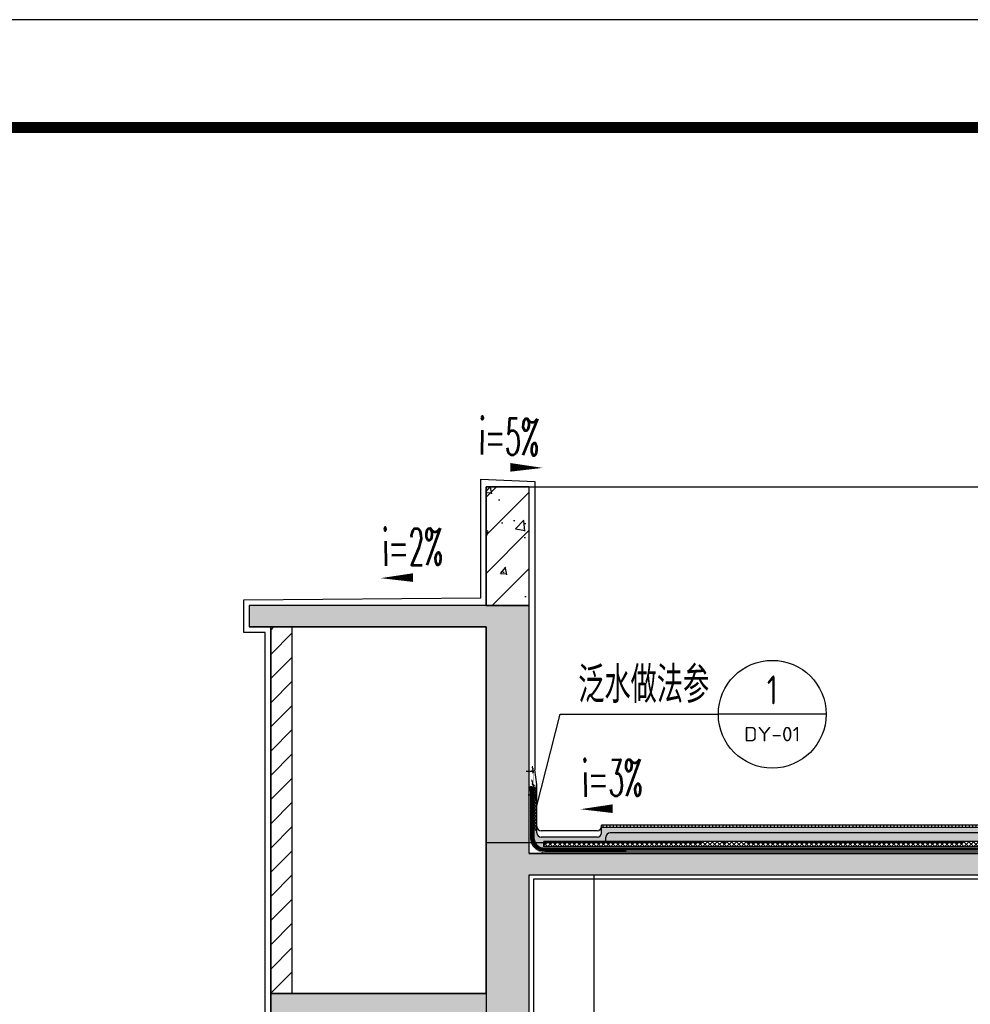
# Model space of a CAD drawing. Extents: x 1779708 to 7299578, y -1121471 to 88434.
# Tile 715 of 1056: x 6154767 to 6159178, y -948716 to -944150. Entities that reach past the tile are written whole.
import ezdxf
from ezdxf.enums import TextEntityAlignment as Align

# ---------------------------------------------------------------- set-up
doc = ezdxf.new("R2010")
doc.units = 0
doc.header["$LTSCALE"] = 1000
doc.header["$MEASUREMENT"] = 0
doc.linetypes.add('DASH', pattern=[0.35, 0.25, -0.1])
doc.linetypes.add('DOTE', pattern=[2.4200000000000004, 2, -0.2, 0.02, -0.2])
doc.layers.get('0').update_dxf_attribs({"linetype": 'CONTINUOUS'})
for name, color, linetype in [('DIM_IDEN', 3, 'CONTINUOUS'), ('DIM_SYMB', 3, 'CONTINUOUS'), ('DOTE', 1, 'DOTE'), ('PUB_HATCH', 8, 'CONTINUOUS'), ('PUB_TEXT', 7, 'CONTINUOUS'), ('PUB_TITLE', 4, 'CONTINUOUS'), ('S_STAIR', 147, 'CONTINUOUS'), ('SURFACE', 6, 'CONTINUOUS'), ('WALL', 255, 'CONTINUOUS'), ('可见线', 6, 'CONTINUOUS'), ('填充细线', 8, 'CONTINUOUS'), ('水专业', 6, 'CONTINUOUS'), ('粉刷线', 213, 'CONTINUOUS')]:
    doc.layers.add(name, color=color, linetype=linetype)
doc.styles.add('_TCH_DIM', font='SIMPLEX.shx', dxfattribs={"width": 0.7, "bigfont": 'GBCBIG.shx'})
doc.styles.add('_TCH_LABEL', font='COMPLEX', dxfattribs={"bigfont": 'GBCBIG'})
doc.styles.get("Standard").update_dxf_attribs({"font": 'GBENOR', "bigfont": 'GBCBIG'})

# ---------------------------------------------------------------- blocks, each defined once
blk = doc.blocks.new('A$C3D8761CE')
at = {"layer": 'PUB_TITLE'}
blk.add_lwpolyline([(0.0004900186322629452, -0.0007429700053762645), (84100.00049001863, -0.0007429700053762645), (84100.00049001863, 59399.99925702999), (0.0004900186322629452, 59399.99925702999)], close=True, dxfattribs=at)
at = {"layer": 'PUB_TITLE', "const_width": 100}
blk.add_lwpolyline([(2500.000490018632, 999.9992570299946), (83100.00049001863, 999.9992570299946), (83100.00049001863, 58399.99925702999), (2500.000490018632, 58399.99925702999)], close=True, dxfattribs=at)
blk = doc.blocks.new('$LinePat$波浪线')
at = {"color": 0}
for centre, start, end in [((149.999993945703, -42.19181203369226), 201.6723546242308, 338.3274054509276), ((449.9994826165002, -161.4099213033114), 21.67235462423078, 158.3274054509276)]:
    blk.add_arc(centre, 161.4099213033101, start, end, dxfattribs=at)

msp = doc.modelspace()

# ---------------------------------------------------------------- hatches: boundary and pattern name
at = {"layer": 'PUB_HATCH'}
h = msp.add_hatch(dxfattribs=at)
h.set_pattern_fill('ANSI31', color=256, angle=45.0000000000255, style=0)
h.set_pattern_definition([(90, (6157276.523486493, -947725.1800667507), (-1.5875, -7.061576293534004e-13), [])])
edge = h.paths.add_edge_path()
edge.add_line((6157131.461146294, -947725.1800667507), (6157155.262266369, -947725.1800667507))
edge.add_arc((6157135.592172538, -947725.6152827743), 19.67490798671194, 1.2675065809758, 102.1202540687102)
edge.add_line((6157131.461146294, -947706.3789466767), (6157131.461146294, -947725.1800667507))
at = {"layer": 'PUB_HATCH', "ltscale": 0.5}
h = msp.add_hatch(dxfattribs=at)
h.set_pattern_fill('AR-SAND', color=256, scale=5)
h.set_pattern_definition([(37.50000000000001, (5423116.032613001, -894070.9907190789), (-0.4000078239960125, 12.23533093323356), [0, -9.652, 0, -10.795, 0, -10.31875]), (7.499999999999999, (5423116.032613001, -894070.9907190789), (11.23808207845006, 17.92062751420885), [0, -5.207000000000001, 0, -8.6995, 0, -3.33375]), (327.5, (5423108.222113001, -894070.9907190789), (19.77480925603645, 0.0359296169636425), [0, -3.175, 0, -11.43, 0, -14.9225]), (317.5, (5423108.222113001, -894070.9907190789), (19.08891131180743, 5.573233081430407), [0, -1.5875, 0, -7.492999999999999, 0, -8.5725])])
edge = h.paths.add_edge_path()
edge.add_line((6167331.461146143, -947896.2863934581), (6167331.461146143, -947921.286393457))
edge.add_line((6167331.461146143, -947921.286393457), (6157506.461146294, -947921.286393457))
edge.add_arc((6157506.461146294, -947941.286393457), 20, 90, 180)
edge.add_line((6157486.461146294, -947941.286393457), (6157486.461146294, -947961.286393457))
edge.add_line((6157486.461146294, -947961.286393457), (6157199.461146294, -947961.286393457))
edge.add_line((6157199.461146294, -947961.286393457), (6157199.461146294, -947993.5834817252))
edge.add_arc((6157203.961146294, -947943.786393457), 49.99999999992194, 180, 264.8363929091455, ccw=False)
edge.add_line((6157153.961146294, -947943.786393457), (6157153.961146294, -947725.1190727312))
edge.add_line((6157153.961146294, -947725.1190727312), (6157152.697519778, -947696.286393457))
edge.add_line((6157152.697519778, -947696.286393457), (6157166.461146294, -947696.286393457))
edge.add_line((6157166.461146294, -947696.286393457), (6157166.461146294, -947921.286393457))
edge.add_arc((6157186.461146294, -947921.286393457), 20, 180, 270)
edge.add_line((6157186.461146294, -947941.286393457), (6157446.461146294, -947941.286393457))
edge.add_arc((6157446.461146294, -947921.286393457), 20, 270, 360)
edge.add_line((6157466.461146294, -947921.286393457), (6157466.461146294, -947896.286393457))
edge.add_line((6157466.461146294, -947896.286393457), (6167331.461146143, -947896.2863934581))
at = {"layer": 'PUB_HATCH'}
h = msp.add_hatch(dxfattribs=at)
h.set_pattern_fill('ANSI31', color=256, scale=10, angle=45.0000000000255, style=0)
h.set_pattern_definition([(90, (5425160.838764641, -889220.9907190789), (-15.875, -7.063682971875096e-12), [])])
h.paths.add_polyline_path([(6167331.461146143, -947886.2863934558), (6167331.461146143, -947896.2863934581), (6157466.461146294, -947896.286393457), (6157466.461146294, -947886.286393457)])
h = msp.add_hatch(dxfattribs=at)
h.set_pattern_fill('ANSI37', color=256, scale=10, angle=2.549854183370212e-11, style=0)
h.set_pattern_definition([(45.0000000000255, (5424866.032613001, -889220.9907190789), (-11.22532015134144, 11.22532015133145), []), (135.0000000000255, (5424866.032613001, -889220.9907190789), (-11.22532015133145, -11.22532015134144), [])])
h.paths.add_polyline_path([(6167331.461146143, -947961.286393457), (6167331.461146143, -947986.286393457), (6157199.461146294, -947986.286393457), (6157199.461146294, -947961.286393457)])
h = msp.add_hatch(dxfattribs=at)
h.set_pattern_fill('混凝土', color=256, scale=10, style=0)
h.set_pattern_definition([(49.99999999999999, (5423116.032613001, -894070.9907190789), (71.72601826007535, -6.275213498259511), [7.5, -82.5]), (355, (5423116.032613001, -894070.9907190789), (-13.8751333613, 75.21921337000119), [6, -66]), (100.4514, (5423122.009781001, -894071.5136530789), (57.85093817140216, 68.94395420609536), [6.374018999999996, -70.11421119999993]), (46.18420000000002, (5423116.032613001, -894050.9907190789), (106.7241048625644, -16.55190143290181), [11.24999999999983, -123.7499999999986]), (96.6356, (5423124.926287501, -894052.370049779), (93.46627055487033, 97.41178709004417), [9.561028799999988, -105.1712999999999]), (351.1842, (5423116.032613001, -894050.9907190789), (93.46619451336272, 97.41186009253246), [9, -99]), (21, (5423126.032613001, -894055.9907190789), (59.69070521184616, -40.26188906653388), [7.5, -82.5]), (326.0000000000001, (5423126.032613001, -894055.9907190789), (24.33153319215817, 72.5150045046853), [6, -66]), (71.4514, (5423131.006836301, -894059.345879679), (84.02226285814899, 32.25304967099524), [6.374019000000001, -70.1142112]), (37.50000000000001, (5423116.032613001, -894070.9907190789), (1.215985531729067, 33.28938538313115), [0, -65.19999999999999, 0, -67, 0, -66.25]), (7.499999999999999, (5423116.032613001, -894070.9907190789), (26.30695374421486, 39.44117118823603), [0, -38.2, 0, -63.7, 0, -25.25]), (327.5, (5423093.732613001, -894070.9907190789), (53.3822436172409, -2.255487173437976), [0, -25, 0, -78, 0, -103.5]), (317.5, (5423083.732613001, -894070.9907190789), (58.31861693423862, 10.01049823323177), [0, -32.5, 0, -51.8, 0, -73.5])])
edge = h.paths.add_edge_path()
edge.add_line((6167331.461146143, -947921.286393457), (6167331.461146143, -947961.286393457))
edge.add_line((6167331.461146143, -947961.286393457), (6157486.461146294, -947961.286393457))
edge.add_line((6157486.461146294, -947961.286393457), (6157486.461146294, -947941.286393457))
edge.add_arc((6157506.461146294, -947941.286393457), 20, 90, 180, ccw=False)
edge.add_line((6157506.461146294, -947921.286393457), (6167331.461146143, -947921.286393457))
at = {"layer": '填充细线'}
h = msp.add_hatch(dxfattribs=at)
h.set_pattern_fill('钢筋混凝土', color=256, scale=50, style=0)
h.set_pattern_definition([(45, (754033.0143655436, 171675.9684766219), (-88.38834764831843, 88.38834764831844), []), (49.99999999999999, (754033.0143655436, 171675.9684766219), (358.6300913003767, -31.37606749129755), [37.5, -412.5]), (355, (754033.0143655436, 171675.9684766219), (-69.3756668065, 376.0960668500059), [30, -330]), (100.4514, (754062.9002055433, 171673.3538066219), (289.2546908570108, 344.7197710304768), [31.87009499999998, -350.5710559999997]), (46.18420000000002, (754033.0143655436, 171775.9684766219), (533.6205243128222, -82.75950716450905), [56.24999999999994, -618.7499999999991]), (96.6356, (754077.4827380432, 171769.071823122), (467.3313527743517, 487.0589354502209), [47.80514399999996, -525.8564999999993]), (351.1842, (754033.0143655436, 171775.9684766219), (467.3309725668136, 487.0593004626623), [45, -495]), (21, (754083.0143655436, 171750.9684766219), (298.4535260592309, -201.3094453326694), [37.5, -412.5]), (326.0000000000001, (754083.0143655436, 171750.9684766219), (121.6576659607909, 362.5750225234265), [30, -330]), (71.4514, (754107.885482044, 171734.1926736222), (420.111314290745, 161.2652483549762), [31.870095, -350.571056]), (37.50000000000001, (754033.0143655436, 171675.9684766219), (6.079927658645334, 166.4469269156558), [0, -326, 0, -335, 0, -331.25]), (7.499999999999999, (754033.0143655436, 171675.9684766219), (131.5347687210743, 197.2058559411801), [0, -191, 0, -318.5, 0, -126.25]), (327.5, (753921.5143655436, 171675.9684766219), (266.9112180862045, -11.27743586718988), [0, -125, 0, -390, 0, -517.5]), (317.5, (753871.5143655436, 171675.9684766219), (291.5930846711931, 50.05249116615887), [0, -162.5, 0, -259, 0, -367.5])])
h.paths.add_polyline_path([(6157131.461146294, -946316.286393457), (6156931.461146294, -946316.286393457), (6156931.461146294, -946866.286393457), (6157131.461146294, -946866.286393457)])
h = msp.add_hatch(dxfattribs=at)
h.set_pattern_fill('钢筋混凝土', color=256, scale=50, style=0)
h.set_pattern_definition([(45, (754033.0143655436, 172694.5241385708), (-88.38834764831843, 88.38834764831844), []), (49.99999999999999, (754033.0143655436, 172694.5241385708), (358.6300913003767, -31.37606749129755), [37.5, -412.5]), (355, (754033.0143655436, 172694.5241385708), (-69.3756668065, 376.0960668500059), [30, -330]), (100.4514, (754062.9002055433, 172691.9094685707), (289.2546908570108, 344.7197710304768), [31.87009499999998, -350.5710559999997]), (46.18420000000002, (754033.0143655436, 172794.5241385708), (533.6205243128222, -82.75950716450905), [56.24999999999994, -618.749999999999]), (96.6356, (754077.4827380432, 172787.6274850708), (467.3313527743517, 487.0589354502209), [47.80514399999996, -525.8564999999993]), (351.1842, (754033.0143655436, 172794.5241385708), (467.3309725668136, 487.0593004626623), [45, -495]), (21, (754083.0143655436, 172769.5241385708), (298.4535260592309, -201.3094453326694), [37.5, -412.5]), (326.0000000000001, (754083.0143655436, 172769.5241385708), (121.6576659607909, 362.5750225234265), [30, -330]), (71.4514, (754107.885482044, 172752.748335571), (420.111314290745, 161.2652483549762), [31.870095, -350.571056]), (37.50000000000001, (754033.0143655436, 172694.5241385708), (6.079927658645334, 166.4469269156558), [0, -326, 0, -335, 0, -331.25]), (7.499999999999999, (754033.0143655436, 172694.5241385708), (131.5347687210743, 197.2058559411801), [0, -191, 0, -318.5, 0, -126.25]), (327.5, (753921.5143655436, 172694.5241385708), (266.9112180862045, -11.27743586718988), [0, -125, 0, -390, 0, -517.5]), (317.5, (753871.5143655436, 172694.5241385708), (291.5930846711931, 50.05249116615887), [0, -162.5, 0, -259, 0, -367.5])])
h.paths.add_polyline_path([(6157131.461146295, -948116.286393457), (6166531.461146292, -948116.286393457), (6166531.461146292, -948616.286393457), (6166731.461146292, -948616.286393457), (6166731.461146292, -948116.286393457), (6167331.461146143, -948116.286393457), (6167331.461146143, -948016.286393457), (6157131.461146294, -948016.286393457), (6157131.461146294, -946866.286393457), (6155831.461146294, -946866.286393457), (6155831.461146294, -946966.286393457), (6156931.461146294, -946966.286393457), (6156931.461146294, -948666.286393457), (6155931.461146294, -948666.286393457), (6155931.461146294, -948766.286393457), (6156631.461146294, -948766.286393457), (6156631.461146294, -948866.286393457), (6157131.461146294, -948866.286393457)])
h = msp.add_hatch(dxfattribs=at)
h.set_pattern_fill('ANSI31', color=256, scale=50, style=0)
h.set_pattern_definition([(45, (754033.0143655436, 172694.5241385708), (-56.1266007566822, 56.12660075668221), [])])
h.paths.add_polyline_path([(6156031.461146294, -946966.286393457), (6155931.461146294, -946966.286393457), (6155931.461146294, -948666.286393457), (6156031.461146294, -948666.286393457)])

# ---------------------------------------------------------------- linework, layer by layer
at = {"layer": 'DIM_IDEN'}
for p, q in [((6157166.461146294, -947795.943114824), (6157274.049620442, -947371.2019249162)), ((6157274.049620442, -947371.2019249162), (6158008.573235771, -947371.2019249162)), ((6158508.573235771, -947371.2019249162), (6158008.573235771, -947371.2019249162))]:
    msp.add_line(p, q, dxfattribs=at)
msp.add_lwpolyline([(6157166.461146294, -947795.943114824, 1), (6157166.461146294, -947795.943114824, 1)], format="xyb", close=True, dxfattribs=at)
msp.add_circle((6158258.573235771, -947371.2019249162), 250, dxfattribs=at)
at = {"layer": 'DIM_SYMB'}
for points in [[(6156885.05701327, -946223.5762001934, 0, 0, 0), (6157193.52078945, -946228.7172631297, 0, 40.00000000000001, 0), (6157043.541618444, -946226.2176102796, 0, 0, 0)], [(6156750.273333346, -946734.7904499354, 0, 0, 0), (6156441.809557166, -946739.9315128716, 0, 40.00000000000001, 0), (6156591.788728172, -946737.4318600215, 0, 0, 0)], [(6157676.549566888, -947806.4290972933, 0, 0, 0), (6157368.085790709, -947811.5701602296, 0, 40.00000000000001, 0), (6157518.064961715, -947809.0705073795, 0, 0, 0)]]:
    msp.add_lwpolyline(points, format="xyseb", dxfattribs=at)
at = {"layer": 'DOTE', "ltscale": 0.5}
msp.add_line((6156931.461146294, -948016.286393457), (6156931.461146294, -968666.286393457), dxfattribs=at)
msp.add_lwpolyline([(6156931.461146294, -947966.286393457), (6168131.461146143, -947966.286393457)], dxfattribs=at)
at = {"layer": 'S_STAIR'}
msp.add_line((6157131.461146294, -947725.1800667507), (6157155.262266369, -947725.1800667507), dxfattribs=at)
msp.add_line((6157131.461146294, -947725.1800667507), (6157155.262266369, -947725.1800667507), dxfattribs=at)
msp.add_line((6157131.461146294, -947725.1800667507), (6157155.262266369, -947725.1800667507), dxfattribs=at)
msp.add_line((6157131.461146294, -947725.1800667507), (6157155.262266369, -947725.1800667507), dxfattribs=at)
msp.add_line((6157131.461146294, -947725.1800667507), (6157155.262266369, -947725.1800667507), dxfattribs=at)
msp.add_line((6157131.461146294, -947725.1800667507), (6157155.262266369, -947725.1800667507), dxfattribs=at)
msp.add_line((6157131.461146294, -947725.1800667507), (6157155.262266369, -947725.1800667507), dxfattribs=at)
msp.add_line((6157131.461146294, -947725.1800667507), (6157155.262266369, -947725.1800667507), dxfattribs=at)
msp.add_line((6157131.461146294, -947725.1800667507), (6157155.262266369, -947725.1800667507), dxfattribs=at)
msp.add_line((6157131.461146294, -947725.1800667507), (6157155.262266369, -947725.1800667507), dxfattribs=at)
msp.add_line((6157131.461146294, -947725.1800667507), (6157155.262266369, -947725.1800667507), dxfattribs=at)
msp.add_line((6157131.461146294, -947725.1800667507), (6157155.262266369, -947725.1800667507), dxfattribs=at)
msp.add_line((6157131.461146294, -947725.1800667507), (6157155.262266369, -947725.1800667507), dxfattribs=at)
msp.add_line((6157131.461146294, -947725.1800667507), (6157155.262266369, -947725.1800667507), dxfattribs=at)
msp.add_line((6157131.461146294, -947725.1800667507), (6157155.262266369, -947725.1800667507), dxfattribs=at)
msp.add_line((6157131.461146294, -947725.1800667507), (6157155.262266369, -947725.1800667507), dxfattribs=at)
for points in [[(6157152.465504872, -947637.4115802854), (6157117.465504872, -947637.4115802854)], [(6157152.465504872, -947637.4115802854), (6157117.465504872, -947637.4115802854)], [(6157152.465504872, -947637.4115802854), (6157117.465504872, -947637.4115802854)], [(6157152.465504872, -947637.4115802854), (6157117.465504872, -947637.4115802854)], [(6157152.465504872, -947637.4115802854), (6157117.465504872, -947637.4115802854)], [(6157152.465504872, -947637.4115802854), (6157117.465504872, -947637.4115802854)], [(6157152.465504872, -947637.4115802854), (6157117.465504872, -947637.4115802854)], [(6157152.465504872, -947637.4115802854), (6157117.465504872, -947637.4115802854)], [(6157152.465504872, -947637.4115802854), (6157117.465504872, -947637.4115802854)], [(6157152.465504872, -947637.4115802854), (6157117.465504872, -947637.4115802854)], [(6157152.465504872, -947637.4115802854), (6157117.465504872, -947637.4115802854)], [(6157152.465504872, -947637.4115802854), (6157117.465504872, -947637.4115802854)], [(6157152.465504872, -947637.4115802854), (6157117.465504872, -947637.4115802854)], [(6157152.465504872, -947637.4115802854), (6157117.465504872, -947637.4115802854)], [(6157152.465504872, -947637.4115802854), (6157117.465504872, -947637.4115802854)], [(6157152.465504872, -947637.4115802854), (6157117.465504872, -947637.4115802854)], [(6157155.987265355, -947745.9281720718), (6157125.987265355, -947745.9281720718)], [(6157155.987265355, -947745.9281720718), (6157125.987265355, -947745.9281720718)], [(6157155.987265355, -947745.9281720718), (6157125.987265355, -947745.9281720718)], [(6157155.987265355, -947745.9281720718), (6157125.987265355, -947745.9281720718)], [(6157155.987265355, -947745.9281720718), (6157125.987265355, -947745.9281720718)], [(6157155.987265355, -947745.9281720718), (6157125.987265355, -947745.9281720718)], [(6157155.987265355, -947745.9281720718), (6157125.987265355, -947745.9281720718)], [(6157155.987265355, -947745.9281720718), (6157125.987265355, -947745.9281720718)], [(6157155.987265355, -947745.9281720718), (6157125.987265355, -947745.9281720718)], [(6157155.987265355, -947745.9281720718), (6157125.987265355, -947745.9281720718)], [(6157155.987265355, -947745.9281720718), (6157125.987265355, -947745.9281720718)], [(6157155.987265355, -947745.9281720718), (6157125.987265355, -947745.9281720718)], [(6157155.987265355, -947745.9281720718), (6157125.987265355, -947745.9281720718)], [(6157155.987265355, -947745.9281720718), (6157125.987265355, -947745.9281720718)], [(6157155.987265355, -947745.9281720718), (6157125.987265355, -947745.9281720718)], [(6157155.987265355, -947745.9281720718), (6157125.987265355, -947745.9281720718)]]:
    msp.add_lwpolyline(points, dxfattribs=at)
at = {"layer": 'SURFACE'}
for p, q in [((6157166.461146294, -947921.286393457), (6157166.461146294, -947696.286393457)), ((6157166.461146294, -947886.3473874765), (6157166.461146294, -947696.3473874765)), ((6157446.461146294, -947911.286393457), (6157186.461146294, -947911.286393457)), ((6167331.461146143, -947886.2863934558), (6157466.461146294, -947886.286393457)), ((6157466.461146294, -947921.286393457), (6157466.461146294, -947886.286393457)), ((6167331.461146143, -947896.2863934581), (6157466.461146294, -947896.286393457)), ((6157446.461146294, -947941.286393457), (6157186.461146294, -947941.286393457)), ((6157199.461146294, -947986.286393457), (6157199.461146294, -947961.286393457)), ((6167331.461146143, -947961.286393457), (6157199.461146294, -947961.286393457)), ((6157486.461146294, -947961.286393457), (6157486.461146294, -947941.286393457)), ((6167331.461146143, -947921.286393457), (6157506.461146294, -947921.286393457)), ((6167331.461146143, -947986.286393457), (6157199.461146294, -947986.286393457))]:
    msp.add_line(p, q, dxfattribs=at)
at = {"layer": 'SURFACE', "color": 1, "const_width": 2}
msp.add_lwpolyline([(6157149.435891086, -947628.1330759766), (6157149.435891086, -947695.8299900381, -0.2673608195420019), (6157162.683352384, -947717.2163613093), (6157162.683352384, -947763.7232681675)], format="xyb", dxfattribs=at)
at = {"layer": 'SURFACE', "const_width": 0.9999999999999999}
for points in [[(6157152.465504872, -947630.4115802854), (6157152.465504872, -947644.4115802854)], [(6157155.987265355, -947738.9281720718), (6157155.987265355, -947752.9281720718)]]:
    msp.add_lwpolyline(points, dxfattribs=at)
at = {"layer": 'SURFACE', "color": 1}
msp.add_arc((6157136.461146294, -947725.1800667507), 18.80112007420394, 0, 90, dxfattribs=at)
at = {"layer": 'SURFACE'}
for centre, start, end in [((6157186.461146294, -947891.286393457), 180, 270), ((6157446.461146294, -947891.286393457), 270, 0), ((6157186.461146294, -947921.286393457), 180, 270), ((6157446.461146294, -947921.286393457), 270, 0), ((6157506.461146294, -947941.286393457), 90, 180)]:
    msp.add_arc(centre, 20, start, end, dxfattribs=at)
at = {"layer": 'WALL'}
for p, q in [((6156931.461146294, -946866.286393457), (6156931.461146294, -946316.286393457)), ((6157131.461146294, -948016.286393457), (6157131.461146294, -946316.286393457)), ((6155831.461146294, -946866.286393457), (6155831.461146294, -946966.286393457)), ((6155931.461146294, -948666.286393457), (6155931.461146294, -946966.286393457)), ((6156031.461146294, -948666.286393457), (6156031.461146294, -946966.286393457)), ((6156931.461146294, -948666.286393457), (6156931.461146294, -946966.286393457)), ((6157131.461146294, -948866.286393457), (6157131.461146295, -948116.286393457))]:
    msp.add_line(p, q, dxfattribs=at)
for points in [[(6156931.461146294, -946316.286393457), (6157131.461146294, -946316.286393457)], [(6157131.461146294, -946866.286393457), (6155831.461146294, -946866.286393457)], [(6156931.461146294, -946966.286393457), (6155831.461146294, -946966.286393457)], [(6157131.461146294, -948016.286393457), (6167331.461146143, -948016.286393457)], [(6157131.461146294, -948116.286393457), (6166531.461146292, -948116.286393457)], [(6156631.461146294, -948866.286393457), (6156631.461146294, -948766.286393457), (6155931.461146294, -948766.286393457), (6155931.461146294, -948666.286393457), (6156931.461146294, -948666.286393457)]]:
    msp.add_lwpolyline(points, dxfattribs=at)
at = {"layer": '可见线'}
for p, q in [((6157131.461146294, -946316.286393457), (6167331.461146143, -946316.286393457)), ((6157431.461146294, -948116.286393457), (6157431.461146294, -953938.5086156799))]:
    msp.add_line(p, q, dxfattribs=at)
at = {"layer": '填充细线'}
for points in [[(6157131.461146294, -946316.286393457), (6156931.461146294, -946316.286393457), (6156931.461146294, -946866.286393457), (6157131.461146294, -946866.286393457)], [(6157131.461146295, -948116.286393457), (6166531.461146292, -948116.286393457), (6166531.461146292, -948616.286393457), (6166731.461146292, -948616.286393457), (6166731.461146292, -948116.286393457), (6167331.461146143, -948116.286393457), (6167331.461146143, -948016.286393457), (6157131.461146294, -948016.286393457), (6157131.461146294, -946866.286393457), (6155831.461146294, -946866.286393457), (6155831.461146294, -946966.286393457), (6156931.461146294, -946966.286393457), (6156931.461146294, -948666.286393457), (6155931.461146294, -948666.286393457), (6155931.461146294, -948766.286393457), (6156631.461146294, -948766.286393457), (6156631.461146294, -948866.286393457), (6157131.461146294, -948866.286393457)], [(6156031.461146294, -946966.286393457), (6155931.461146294, -946966.286393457), (6155931.461146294, -948666.286393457), (6156031.461146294, -948666.286393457)]]:
    msp.add_lwpolyline(points, close=True, dxfattribs=at)
at = {"layer": '水专业', "linetype": 'DASH', "ltscale": 0.2}
for points, const_width in [([(6167331.461146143, -948012.3473874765), (6157203.961146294, -948012.3473874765, -0.4142135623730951), (6157135.461146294, -947943.8473874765), (6157135.461146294, -947725.1800667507)], 2), ([(6167331.461146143, -948005.3473874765), (6157203.961146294, -948005.3473874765, -0.4142135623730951), (6157142.461146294, -947943.8473874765), (6157142.461146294, -947725.1800667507)], 5.000000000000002), ([(6167331.461146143, -947996.3473874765), (6157203.961146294, -947996.3473874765, -0.4142135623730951), (6157151.461146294, -947943.8473874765), (6157151.461146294, -947725.1800667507)], 5.000000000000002)]:
    msp.add_lwpolyline(points, format="xyb", dxfattribs=dict(at, const_width=const_width))
at = {"layer": '水专业'}
for points in [[(6157581.461146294, -948007.8473874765), (6157203.961146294, -948007.8473874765, -0.4142135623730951), (6157139.961146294, -947943.8473874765), (6157139.961146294, -947725.1800667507)], [(6157581.461146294, -948002.8473874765), (6157203.961146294, -948002.8473874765, -0.4142135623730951), (6157144.961146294, -947943.8473874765), (6157144.961146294, -947725.1800667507)], [(6167331.461146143, -947998.8473874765), (6157203.961146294, -947998.8473874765, -0.4142135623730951), (6157148.961146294, -947943.8473874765), (6157148.961146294, -947725.1800667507)], [(6167331.461146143, -947993.8473874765), (6157203.961146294, -947993.8473874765, -0.4142135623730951), (6157153.961146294, -947943.8473874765), (6157153.961146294, -947725.1800667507)]]:
    msp.add_lwpolyline(points, format="xyb", dxfattribs=at)
at = {"layer": '粉刷线'}
msp.add_line((6157166.461146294, -947696.286393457), (6157156.461146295, -947629.619726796), dxfattribs=at)
for points in [[(6156611.461146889, -948791.286393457), (6155906.461146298, -948791.286393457), (6155906.461146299, -946991.286393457), (6155806.461146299, -946991.286393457), (6155806.461146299, -946841.286393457), (6156906.461146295, -946831.286393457), (6156906.461146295, -946281.2863934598), (6157156.461146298, -946291.286393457), (6157156.461146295, -947629.6197267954)], [(6167331.461146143, -948136.286393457), (6166751.461146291, -948136.286393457), (6166751.461146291, -949736.2863934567), (6166511.461146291, -949736.2863934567), (6166511.461146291, -948136.286393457), (6157151.461146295, -948136.286393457), (6157151.461146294, -948886.286393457), (6157061.461146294, -948886.286393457)]]:
    msp.add_lwpolyline(points, dxfattribs=at)

# ---------------------------------------------------------------- block references
at = {"layer": 'SURFACE', "yscale": 0.02455774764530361, "zscale": 0.02455774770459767}
for p, xscale, rotation in [((6157149.321772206, -947629.6577357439), 0.02552970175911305, 268.2927737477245), ((6157149.778155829, -947614.346728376), 0.02552970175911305, 268.2927737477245), ((6157147.952621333, -947675.5907578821), 0.02552970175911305, 268.2927737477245), ((6157147.230764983, -947690.4301421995), 0.02552970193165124, 296.7020469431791), ((6157154.113808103, -947704.1144014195), 0.02552970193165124, 296.7020469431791), ((6157161.26343037, -947734.2398386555), 0.02552970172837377, 270), ((6157161.263461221, -947718.9220309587), 0.02552970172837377, 270), ((6157161.26343037, -947741.3729554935), 0.02552970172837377, 270), ((6157161.26343037, -947749.5576463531), 0.02552970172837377, 270), ((6157161.26343037, -947756.6907631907), 0.02552970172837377, 270), ((6157161.26343037, -947772.0085708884), 0.02552970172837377, 270), ((6157161.26343037, -947787.3263785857), 0.02552970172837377, 270), ((6157161.26343037, -947802.6441862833), 0.02552970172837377, 270), ((6157161.26343037, -947817.961993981), 0.02552970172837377, 270), ((6157161.26339952, -947833.2798016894), 0.02552970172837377, 270), ((6157161.26339952, -947848.5976093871), 0.02552970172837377, 270), ((6157161.26343037, -947863.9154170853), 0.02552970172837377, 270), ((6157161.26343037, -947879.2332247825), 0.02552970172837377, 270), ((6157161.263461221, -947894.5510324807), 0.02552970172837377, 270)]:
    msp.add_blockref('$LinePat$波浪线', p, dxfattribs=dict(at, xscale=xscale, rotation=rotation))
at = {"layer": '可见线', "xscale": 0.5, "yscale": 0.5, "zscale": 0.5}
msp.add_blockref('A$C3D8761CE', (6132244.465242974, -973850.199526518), dxfattribs=at)

# ---------------------------------------------------------------- texts
at = {"layer": 'PUB_TEXT', "color": 7, "style": '_TCH_DIM', "width": 0.4941176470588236}
for s, rotation, p in [('i=5%', 359.0451587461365, (6156896.262098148, -946166.5550077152)), ('i=2%', 0.9548412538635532, (6156451.108240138, -946682.5685909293)), ('i=3%', 0.9548412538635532, (6157377.38447368, -947754.2072382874))]:
    msp.add_text(s, height=170, rotation=rotation, dxfattribs=at).set_placement(p)
at = {"layer": 'PUB_TEXT', "color": 7, "style": '_TCH_LABEL'}
msp.add_text('泛水做法参', height=168.7943262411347, dxfattribs=at).set_placement((6157358.466852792, -947318.7019249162))
at = {"layer": 'PUB_TEXT', "color": 7}
for s, height, width, p, p2 in [('1', 134.5064658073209, 0.9959239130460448, (6158233.901533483, -947325.4926569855), (6158283.244938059, -947325.4926569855)), ('DY-01', 67.28929359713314, 1.078503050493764, (6158128.107521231, -947496.8784410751), (6158389.03895031, -947496.8784410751))]:
    msp.add_text(s, height=height, dxfattribs=dict(at, width=width)).set_placement(p, p2, align=Align.FIT)

doc.saveas('drawing.dxf')
